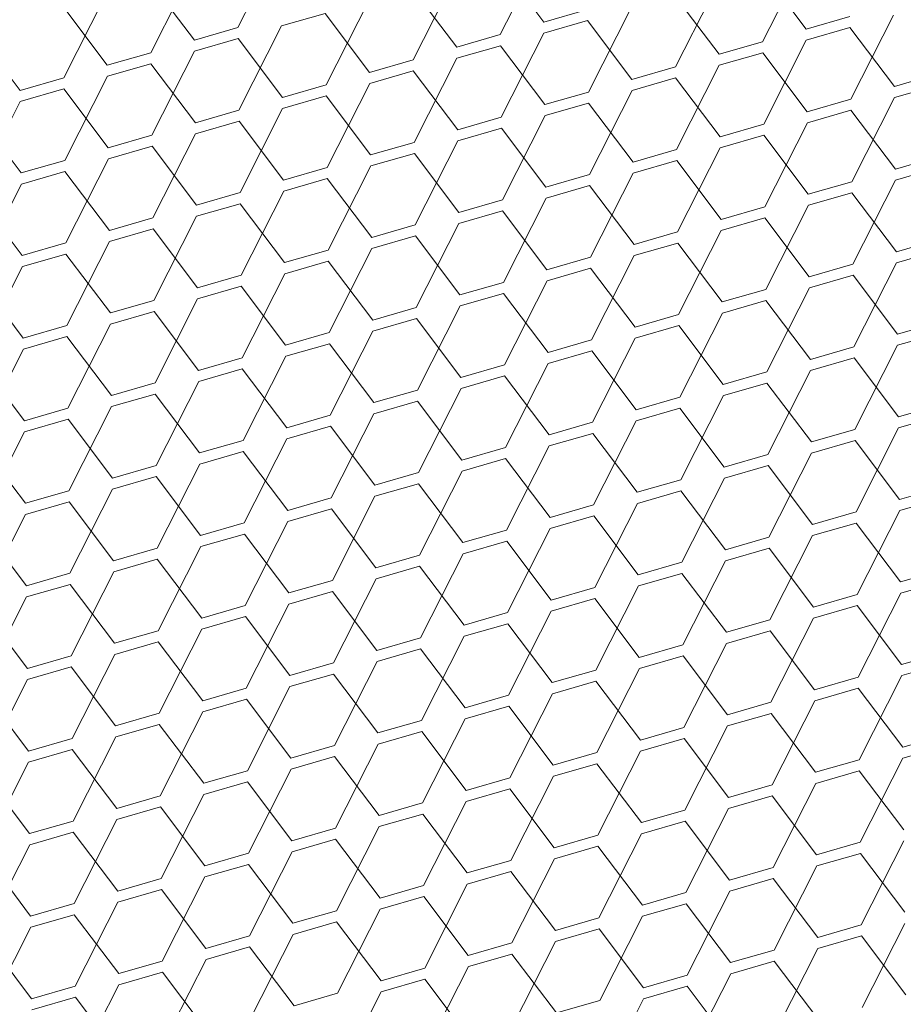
# Model space of a CAD drawing. Header units: millimetres. Extents: x 3925 to 5043, y -86 to 778.
# Tile 393 of 439: x 4939.19 to 4943.7, y 532.32 to 537.34. Entities that reach past the tile are written whole.
import ezdxf

# ---------------------------------------------------------------- set-up
doc = ezdxf.new("R2010")
doc.units = ezdxf.units.MM
doc.header["$LTSCALE"] = 46.255
doc.layers.add('H30K-DUST-FIDXF_CONTINUOUS_LINE', color=7, linetype='CONTINUOUS')

msp = doc.modelspace()

# ---------------------------------------------------------------- linework, layer by layer
at = {"layer": 'H30K-DUST-FIDXF_CONTINUOUS_LINE', "color": 7, "linetype": 'Continuous', "lineweight": 0}
for p, q in [((4940.306, 537.2998), (4940.5233, 537.7284)), ((4941.6426, 537.2636), (4941.8599, 537.6923)), ((4942.9793, 537.2275), (4943.1966, 537.6562)), ((4939.8622, 537.1715), (4940.0795, 537.6002)), ((4941.8645, 537.3278), (4941.638, 537.6282)), ((4943.2012, 537.2916), (4942.9747, 537.592)), ((4940.0841, 537.2356), (4939.8576, 537.536)), ((4941.1989, 537.1354), (4941.4161, 537.564)), ((4941.4208, 537.1995), (4941.1943, 537.4999)), ((4942.5355, 537.0992), (4942.7528, 537.5279)), ((4939.4185, 537.0432), (4939.6357, 537.4719)), ((4940.7551, 537.0071), (4940.9724, 537.4358)), ((4942.7574, 537.1634), (4942.5309, 537.4638)), ((4939.6403, 537.1074), (4939.4138, 537.4078)), ((4941.8645, 537.3278), (4942.0864, 537.3919)), ((4942.0918, 536.971), (4942.309, 537.3996)), ((4940.7505, 537.3716), (4940.5286, 537.3075)), ((4940.977, 537.0712), (4940.7505, 537.3716)), ((4942.0871, 537.3355), (4941.8652, 537.2714)), ((4942.3136, 537.0351), (4942.0871, 537.3355)), ((4943.2012, 537.2916), (4943.4231, 537.3558)), ((4943.4284, 536.9348), (4943.6457, 537.3635)), ((4939.1966, 536.9791), (4938.9701, 537.2795)), ((4940.0841, 537.2356), (4940.306, 537.2998)), ((4940.3113, 536.8788), (4940.5286, 537.3075)), ((4943.4238, 537.2994), (4943.2019, 537.2352)), ((4943.6503, 536.999), (4943.4238, 537.2994)), ((4940.3067, 537.2434), (4940.0848, 537.1792)), ((4940.5332, 536.943), (4940.3067, 537.2434)), ((4941.4208, 537.1995), (4941.6426, 537.2636)), ((4941.648, 536.8427), (4941.8652, 537.2714)), ((4942.9846, 536.8066), (4943.2019, 537.2352)), ((4939.8676, 536.7506), (4940.0848, 537.1792)), ((4941.6434, 537.2072), (4941.4215, 537.1431)), ((4941.8699, 536.9068), (4941.6434, 537.2072)), ((4942.7574, 537.1634), (4942.9793, 537.2275)), ((4939.6403, 537.1074), (4939.8622, 537.1715)), ((4940.977, 537.0712), (4941.1989, 537.1354)), ((4941.2042, 536.7144), (4941.4215, 537.1431)), ((4942.98, 537.1711), (4942.7581, 537.107)), ((4943.2065, 536.8707), (4942.98, 537.1711)), ((4939.8629, 537.1151), (4939.6411, 537.051)), ((4940.0894, 536.8147), (4939.8629, 537.1151)), ((4941.1996, 537.079), (4940.9777, 537.0148)), ((4941.4261, 536.7786), (4941.1996, 537.079)), ((4942.3136, 537.0351), (4942.5355, 537.0992)), ((4942.5409, 536.6783), (4942.7581, 537.107)), ((4939.1966, 536.9791), (4939.4185, 537.0432)), ((4939.4238, 536.6223), (4939.6411, 537.051)), ((4942.5362, 537.0428), (4942.3144, 536.9787)), ((4942.7627, 536.7424), (4942.5362, 537.0428)), ((4943.6503, 536.999), (4943.8722, 537.0631)), ((4939.4192, 536.9868), (4939.1973, 536.9227)), ((4939.6457, 536.6864), (4939.4192, 536.9868)), ((4940.5332, 536.943), (4940.7551, 537.0071)), ((4940.7604, 536.5862), (4940.9777, 537.0148)), ((4942.0971, 536.55), (4942.3144, 536.9787)), ((4943.8729, 537.0067), (4943.651, 536.9426)), ((4940.7558, 536.9507), (4940.5339, 536.8866)), ((4940.9823, 536.6503), (4940.7558, 536.9507)), ((4941.8699, 536.9068), (4942.0918, 536.971)), ((4943.2065, 536.8707), (4943.4284, 536.9348)), ((4943.4337, 536.5139), (4943.651, 536.9426)), ((4938.98, 536.494), (4939.1973, 536.9227)), ((4940.0894, 536.8147), (4940.3113, 536.8788)), ((4940.3167, 536.4579), (4940.5339, 536.8866)), ((4942.0925, 536.9146), (4941.8706, 536.8504)), ((4942.319, 536.6142), (4942.0925, 536.9146)), ((4943.4291, 536.8784), (4943.2072, 536.8143)), ((4943.6556, 536.578), (4943.4291, 536.8784)), ((4939.2019, 536.5582), (4938.9754, 536.8586)), ((4941.4261, 536.7786), (4941.648, 536.8427)), ((4941.6533, 536.4218), (4941.8706, 536.8504)), ((4940.312, 536.8224), (4940.0902, 536.7583)), ((4940.5385, 536.522), (4940.312, 536.8224)), ((4941.6487, 536.7863), (4941.4268, 536.7222)), ((4941.8752, 536.4859), (4941.6487, 536.7863)), ((4942.7627, 536.7424), (4942.9846, 536.8066)), ((4942.99, 536.3856), (4943.2072, 536.8143)), ((4939.6457, 536.6864), (4939.8676, 536.7506)), ((4939.8729, 536.3296), (4940.0902, 536.7583)), ((4942.9853, 536.7502), (4942.7635, 536.686)), ((4943.2118, 536.4498), (4942.9853, 536.7502)), ((4939.8683, 536.6942), (4939.6464, 536.63)), ((4940.0948, 536.3938), (4939.8683, 536.6942)), ((4940.9823, 536.6503), (4941.2042, 536.7144)), ((4941.2095, 536.2935), (4941.4268, 536.7222)), ((4942.319, 536.6142), (4942.5409, 536.6783)), ((4942.5462, 536.2574), (4942.7635, 536.686)), ((4939.4291, 536.2014), (4939.6464, 536.63)), ((4941.2049, 536.658), (4940.983, 536.5939)), ((4941.4314, 536.3576), (4941.2049, 536.658)), ((4943.6556, 536.578), (4943.8775, 536.6422)), ((4939.2019, 536.5582), (4939.4238, 536.6223)), ((4940.5385, 536.522), (4940.7604, 536.5862)), ((4940.7658, 536.1652), (4940.983, 536.5939)), ((4942.5416, 536.6219), (4942.3197, 536.5578)), ((4942.7681, 536.3215), (4942.5416, 536.6219)), ((4943.8782, 536.5858), (4943.6563, 536.5216)), ((4939.4245, 536.5659), (4939.2026, 536.5018)), ((4939.651, 536.2655), (4939.4245, 536.5659)), ((4940.7611, 536.5298), (4940.5393, 536.4656)), ((4940.9877, 536.2294), (4940.7611, 536.5298)), ((4941.8752, 536.4859), (4942.0971, 536.55)), ((4942.1024, 536.1291), (4942.3197, 536.5578)), ((4938.9853, 536.0731), (4939.2026, 536.5018)), ((4942.0978, 536.4936), (4941.8759, 536.4295)), ((4942.3243, 536.1932), (4942.0978, 536.4936)), ((4943.2118, 536.4498), (4943.4337, 536.5139)), ((4943.4391, 536.093), (4943.6563, 536.5216)), ((4939.2072, 536.1372), (4938.9807, 536.4376)), ((4940.0948, 536.3938), (4940.3167, 536.4579)), ((4940.322, 536.037), (4940.5393, 536.4656)), ((4941.6586, 536.0008), (4941.8759, 536.4295)), ((4943.4344, 536.4575), (4943.2126, 536.3934)), ((4943.6609, 536.1571), (4943.4344, 536.4575)), ((4940.3174, 536.4015), (4940.0955, 536.3374)), ((4940.5439, 536.1011), (4940.3174, 536.4015)), ((4941.4314, 536.3576), (4941.6533, 536.4218)), ((4942.7681, 536.3215), (4942.99, 536.3856)), ((4942.9953, 535.9647), (4943.2126, 536.3934)), ((4939.651, 536.2655), (4939.8729, 536.3296)), ((4939.8782, 535.9087), (4940.0955, 536.3374)), ((4941.654, 536.3654), (4941.4321, 536.3012)), ((4941.8805, 536.065), (4941.654, 536.3654)), ((4942.9907, 536.3292), (4942.7688, 536.2651)), ((4943.2172, 536.0288), (4942.9907, 536.3292)), ((4940.9877, 536.2294), (4941.2095, 536.2935)), ((4941.2149, 535.8726), (4941.4321, 536.3012)), ((4939.8736, 536.2732), (4939.6517, 536.2091)), ((4940.1001, 535.9728), (4939.8736, 536.2732)), ((4941.2103, 536.2371), (4940.9884, 536.173)), ((4941.4368, 535.9367), (4941.2103, 536.2371)), ((4942.3243, 536.1932), (4942.5462, 536.2574)), ((4942.5515, 535.8364), (4942.7688, 536.2651)), ((4939.2072, 536.1372), (4939.4291, 536.2014)), ((4939.4344, 535.7804), (4939.6517, 536.2091)), ((4942.5469, 536.201), (4942.325, 536.1368)), ((4942.7734, 535.9006), (4942.5469, 536.201)), ((4943.6609, 536.1571), (4943.8828, 536.2212)), ((4939.4298, 536.145), (4939.2079, 536.0808)), ((4939.6563, 535.8446), (4939.4298, 536.145)), ((4940.5439, 536.1011), (4940.7658, 536.1652)), ((4940.7711, 535.7443), (4940.9884, 536.173)), ((4941.8805, 536.065), (4942.1024, 536.1291)), ((4942.1077, 535.7082), (4942.325, 536.1368)), ((4943.8835, 536.1648), (4943.6617, 536.1007)), ((4938.9907, 535.6522), (4939.2079, 536.0808)), ((4940.7665, 536.1088), (4940.5446, 536.0447)), ((4940.993, 535.8084), (4940.7665, 536.1088)), ((4943.2172, 536.0288), (4943.4391, 536.093)), ((4943.4444, 535.672), (4943.6617, 536.1007)), ((4940.1001, 535.9728), (4940.322, 536.037)), ((4940.3273, 535.616), (4940.5446, 536.0447)), ((4942.1031, 536.0727), (4941.8812, 536.0086)), ((4942.3296, 535.7723), (4942.1031, 536.0727)), ((4943.4398, 536.0366), (4943.2179, 535.9724)), ((4943.6663, 535.7362), (4943.4398, 536.0366)), ((4939.2126, 535.7163), (4938.9861, 536.0167)), ((4940.3227, 535.9806), (4940.1008, 535.9164)), ((4940.5492, 535.6802), (4940.3227, 535.9806)), ((4941.4368, 535.9367), (4941.6586, 536.0008)), ((4941.664, 535.5799), (4941.8812, 536.0086)), ((4941.6594, 535.9444), (4941.4375, 535.8803)), ((4941.8859, 535.644), (4941.6594, 535.9444)), ((4942.7734, 535.9006), (4942.9953, 535.9647)), ((4943.0006, 535.5438), (4943.2179, 535.9724)), ((4939.6563, 535.8446), (4939.8782, 535.9087)), ((4939.8836, 535.4878), (4940.1008, 535.9164)), ((4940.993, 535.8084), (4941.2149, 535.8726)), ((4941.2202, 535.4516), (4941.4375, 535.8803)), ((4942.996, 535.9083), (4942.7741, 535.8442)), ((4943.2225, 535.6079), (4942.996, 535.9083)), ((4939.8789, 535.8523), (4939.657, 535.7882)), ((4940.1054, 535.5519), (4939.8789, 535.8523)), ((4942.3296, 535.7723), (4942.5515, 535.8364)), ((4942.5568, 535.4155), (4942.7741, 535.8442)), ((4939.2126, 535.7163), (4939.4344, 535.7804)), ((4939.4398, 535.3595), (4939.657, 535.7882)), ((4941.2156, 535.8162), (4940.9937, 535.752)), ((4941.4421, 535.5158), (4941.2156, 535.8162)), ((4942.5522, 535.78), (4942.3303, 535.7159)), ((4942.7787, 535.4796), (4942.5522, 535.78)), ((4943.6663, 535.7362), (4943.8882, 535.8003)), ((4939.4352, 535.724), (4939.2133, 535.6599)), ((4939.6617, 535.4236), (4939.4352, 535.724)), ((4940.5492, 535.6802), (4940.7711, 535.7443)), ((4940.7764, 535.3234), (4940.9937, 535.752)), ((4943.8889, 535.7439), (4943.667, 535.6798)), ((4940.7718, 535.6879), (4940.5499, 535.6238)), ((4940.9983, 535.3875), (4940.7718, 535.6879)), ((4941.8859, 535.644), (4942.1077, 535.7082)), ((4942.1131, 535.2872), (4942.3303, 535.7159)), ((4943.2225, 535.6079), (4943.4444, 535.672)), ((4943.4497, 535.2511), (4943.667, 535.6798)), ((4938.996, 535.2312), (4939.2133, 535.6599)), ((4940.3327, 535.1951), (4940.5499, 535.6238)), ((4942.1085, 535.6518), (4941.8866, 535.5876)), ((4942.335, 535.3514), (4942.1085, 535.6518)), ((4939.2179, 535.2954), (4938.9914, 535.5958)), ((4940.1054, 535.5519), (4940.3273, 535.616)), ((4941.4421, 535.5158), (4941.664, 535.5799)), ((4941.6693, 535.159), (4941.8866, 535.5876)), ((4943.4451, 535.6156), (4943.2232, 535.5515)), ((4943.6716, 535.3152), (4943.4451, 535.6156)), ((4940.328, 535.5596), (4940.1062, 535.4955)), ((4940.5545, 535.2592), (4940.328, 535.5596)), ((4941.6647, 535.5235), (4941.4428, 535.4594)), ((4941.8912, 535.2231), (4941.6647, 535.5235)), ((4942.7787, 535.4796), (4943.0006, 535.5438)), ((4943.0059, 535.1228), (4943.2232, 535.5515)), ((4939.6617, 535.4236), (4939.8836, 535.4878)), ((4939.8889, 535.0668), (4940.1062, 535.4955)), ((4943.0013, 535.4874), (4942.7794, 535.4232)), ((4943.2278, 535.187), (4943.0013, 535.4874)), ((4939.8843, 535.4314), (4939.6624, 535.3672)), ((4940.1108, 535.131), (4939.8843, 535.4314)), ((4940.9983, 535.3875), (4941.2202, 535.4516)), ((4941.2255, 535.0307), (4941.4428, 535.4594)), ((4942.5622, 534.9946), (4942.7794, 535.4232)), ((4941.2209, 535.3952), (4940.999, 535.3311)), ((4941.4474, 535.0948), (4941.2209, 535.3952)), ((4942.335, 535.3514), (4942.5568, 535.4155)), ((4943.6716, 535.3152), (4943.8935, 535.3794)), ((4939.2179, 535.2954), (4939.4398, 535.3595)), ((4939.4451, 534.9386), (4939.6624, 535.3672)), ((4940.5545, 535.2592), (4940.7764, 535.3234)), ((4940.7818, 534.9024), (4940.999, 535.3311)), ((4942.5576, 535.3591), (4942.3357, 535.295)), ((4942.7841, 535.0587), (4942.5576, 535.3591)), ((4943.8942, 535.323), (4943.6723, 535.2588)), ((4939.4405, 535.3031), (4939.2186, 535.239)), ((4939.667, 535.0027), (4939.4405, 535.3031)), ((4941.8912, 535.2231), (4942.1131, 535.2872)), ((4942.1184, 534.8663), (4942.3357, 535.295)), ((4939.0013, 534.8103), (4939.2186, 535.239)), ((4940.7771, 535.267), (4940.5553, 535.2028)), ((4941.0036, 534.9666), (4940.7771, 535.267)), ((4942.1138, 535.2308), (4941.8919, 535.1667)), ((4942.3403, 534.9304), (4942.1138, 535.2308)), ((4943.2278, 535.187), (4943.4497, 535.2511)), ((4943.4551, 534.8302), (4943.6723, 535.2588)), ((4939.2232, 534.8744), (4938.9967, 535.1748)), ((4940.1108, 535.131), (4940.3327, 535.1951)), ((4940.338, 534.7742), (4940.5553, 535.2028)), ((4943.4504, 535.1947), (4943.2285, 535.1306)), ((4943.6769, 534.8943), (4943.4504, 535.1947)), ((4940.3334, 535.1387), (4940.1115, 535.0746)), ((4940.5599, 534.8383), (4940.3334, 535.1387)), ((4941.4474, 535.0948), (4941.6693, 535.159)), ((4941.6746, 534.738), (4941.8919, 535.1667)), ((4942.7841, 535.0587), (4943.0059, 535.1228)), ((4943.0113, 534.7019), (4943.2285, 535.1306)), ((4939.8942, 534.6459), (4940.1115, 535.0746)), ((4941.67, 535.1026), (4941.4481, 535.0384)), ((4941.8965, 534.8022), (4941.67, 535.1026)), ((4939.667, 535.0027), (4939.8889, 535.0668)), ((4941.0036, 534.9666), (4941.2255, 535.0307)), ((4941.2309, 534.6098), (4941.4481, 535.0384)), ((4943.0067, 535.0664), (4942.7848, 535.0023)), ((4943.2332, 534.766), (4943.0067, 535.0664)), ((4939.8896, 535.0104), (4939.6677, 534.9463)), ((4940.1161, 534.71), (4939.8896, 535.0104)), ((4941.2262, 534.9743), (4941.0044, 534.9102)), ((4941.4527, 534.6739), (4941.2262, 534.9743)), ((4942.3403, 534.9304), (4942.5622, 534.9946)), ((4942.5675, 534.5736), (4942.7848, 535.0023)), ((4939.2232, 534.8744), (4939.4451, 534.9386)), ((4939.4504, 534.5176), (4939.6677, 534.9463)), ((4942.5629, 534.9382), (4942.341, 534.874)), ((4942.7894, 534.6378), (4942.5629, 534.9382)), ((4943.6769, 534.8943), (4943.8988, 534.9584)), ((4939.4458, 534.8822), (4939.2239, 534.818)), ((4939.6723, 534.5818), (4939.4458, 534.8822)), ((4940.5599, 534.8383), (4940.7818, 534.9024)), ((4940.7871, 534.4815), (4941.0044, 534.9102)), ((4942.1237, 534.4454), (4942.341, 534.874)), ((4943.8995, 534.902), (4943.6777, 534.8379)), ((4940.7825, 534.846), (4940.5606, 534.7819)), ((4941.009, 534.5456), (4940.7825, 534.846)), ((4941.8965, 534.8022), (4942.1184, 534.8663)), ((4943.2332, 534.766), (4943.4551, 534.8302)), ((4943.4604, 534.4092), (4943.6777, 534.8379)), ((4939.0067, 534.3894), (4939.2239, 534.818)), ((4940.1161, 534.71), (4940.338, 534.7742)), ((4940.3433, 534.3532), (4940.5606, 534.7819)), ((4942.1191, 534.8099), (4941.8972, 534.7458)), ((4942.3456, 534.5095), (4942.1191, 534.8099)), ((4943.4558, 534.7738), (4943.2339, 534.7096)), ((4943.6823, 534.4734), (4943.4558, 534.7738)), ((4939.2286, 534.4535), (4939.0021, 534.7539)), ((4941.4527, 534.6739), (4941.6746, 534.738)), ((4941.68, 534.3171), (4941.8972, 534.7458)), ((4940.3387, 534.7178), (4940.1168, 534.6536)), ((4940.5652, 534.4174), (4940.3387, 534.7178)), ((4941.6753, 534.6816), (4941.4535, 534.6175)), ((4941.9019, 534.3812), (4941.6753, 534.6816)), ((4942.7894, 534.6378), (4943.0113, 534.7019)), ((4943.0166, 534.281), (4943.2339, 534.7096)), ((4939.6723, 534.5818), (4939.8942, 534.6459)), ((4939.8995, 534.225), (4940.1168, 534.6536)), ((4943.012, 534.6455), (4942.7901, 534.5814)), ((4943.2385, 534.3451), (4943.012, 534.6455)), ((4939.8949, 534.5895), (4939.673, 534.5254)), ((4940.1214, 534.2891), (4939.8949, 534.5895)), ((4941.009, 534.5456), (4941.2309, 534.6098)), ((4941.2362, 534.1888), (4941.4535, 534.6175)), ((4942.3456, 534.5095), (4942.5675, 534.5736)), ((4942.5728, 534.1527), (4942.7901, 534.5814)), ((4939.2286, 534.4535), (4939.4504, 534.5176)), ((4939.4558, 534.0967), (4939.673, 534.5254)), ((4941.2316, 534.5534), (4941.0097, 534.4893)), ((4941.4581, 534.253), (4941.2316, 534.5534)), ((4943.6823, 534.4734), (4943.9042, 534.5375)), ((4940.5652, 534.4174), (4940.7871, 534.4815)), ((4940.7924, 534.0606), (4941.0097, 534.4893)), ((4942.5682, 534.5172), (4942.3463, 534.4531)), ((4942.7947, 534.2168), (4942.5682, 534.5172)), ((4943.9049, 534.4811), (4943.683, 534.417)), ((4939.4512, 534.4613), (4939.2293, 534.3971)), ((4939.6777, 534.1608), (4939.4512, 534.4613)), ((4940.7878, 534.4251), (4940.5659, 534.361)), ((4941.0143, 534.1247), (4940.7878, 534.4251)), ((4941.9019, 534.3812), (4942.1237, 534.4454)), ((4942.1291, 534.0244), (4942.3463, 534.4531)), ((4943.4657, 533.9883), (4943.683, 534.417)), ((4939.012, 533.9684), (4939.2293, 534.3971)), ((4942.1245, 534.389), (4941.9026, 534.3249)), ((4942.351, 534.0886), (4942.1245, 534.389)), ((4943.2385, 534.3451), (4943.4604, 534.4092)), ((4939.2339, 534.0326), (4939.0074, 534.333)), ((4940.1214, 534.2891), (4940.3433, 534.3532)), ((4940.3486, 533.9323), (4940.5659, 534.361)), ((4941.4581, 534.253), (4941.68, 534.3171)), ((4941.6853, 533.8962), (4941.9026, 534.3249)), ((4943.4611, 534.3529), (4943.2392, 534.2887)), ((4943.6876, 534.0524), (4943.4611, 534.3529)), ((4940.344, 534.2969), (4940.1221, 534.2327)), ((4940.5705, 533.9964), (4940.344, 534.2969)), ((4942.7947, 534.2168), (4943.0166, 534.281)), ((4943.0219, 533.86), (4943.2392, 534.2887)), ((4939.6777, 534.1608), (4939.8995, 534.225)), ((4939.9049, 533.8041), (4940.1221, 534.2327)), ((4941.6807, 534.2607), (4941.4588, 534.1966)), ((4941.9072, 533.9603), (4941.6807, 534.2607)), ((4943.0173, 534.2246), (4942.7954, 534.1605)), ((4943.2438, 533.9242), (4943.0173, 534.2246)), ((4939.9003, 534.1686), (4939.6784, 534.1045)), ((4940.1268, 533.8682), (4939.9003, 534.1686)), ((4941.0143, 534.1247), (4941.2362, 534.1888)), ((4941.2415, 533.7679), (4941.4588, 534.1966)), ((4941.2369, 534.1325), (4941.015, 534.0683)), ((4941.4634, 533.832), (4941.2369, 534.1325)), ((4942.351, 534.0886), (4942.5728, 534.1527)), ((4942.5782, 533.7318), (4942.7954, 534.1605)), ((4943.6876, 534.0524), (4943.9095, 534.1166)), ((4939.2339, 534.0326), (4939.4558, 534.0967)), ((4939.4611, 533.6758), (4939.6784, 534.1045)), ((4940.7978, 533.6397), (4941.015, 534.0683)), ((4942.5736, 534.0963), (4942.3517, 534.0322)), ((4942.8001, 533.7959), (4942.5736, 534.0963)), ((4939.4565, 534.0403), (4939.2346, 533.9762)), ((4939.683, 533.7399), (4939.4565, 534.0403)), ((4940.5705, 533.9964), (4940.7924, 534.0606)), ((4941.9072, 533.9603), (4942.1291, 534.0244)), ((4942.1344, 533.6035), (4942.3517, 534.0322)), ((4943.9102, 534.0602), (4943.6883, 533.9961)), ((4939.0173, 533.5475), (4939.2346, 533.9762)), ((4940.7931, 534.0042), (4940.5712, 533.9401)), ((4941.0196, 533.7038), (4940.7931, 534.0042)), ((4942.1298, 533.9681), (4941.9079, 533.9039)), ((4942.3563, 533.6677), (4942.1298, 533.9681)), ((4943.2438, 533.9242), (4943.4657, 533.9883)), ((4943.471, 533.5674), (4943.6883, 533.9961)), ((4940.1268, 533.8682), (4940.3486, 533.9323)), ((4940.354, 533.5114), (4940.5712, 533.9401)), ((4943.4664, 533.9319), (4943.2445, 533.8678)), ((4943.6929, 533.6315), (4943.4664, 533.9319)), ((4939.2392, 533.6117), (4939.0127, 533.9121)), ((4940.3494, 533.8759), (4940.1275, 533.8118)), ((4940.5759, 533.5755), (4940.3494, 533.8759)), ((4941.4634, 533.832), (4941.6853, 533.8962)), ((4941.6906, 533.4753), (4941.9079, 533.9039)), ((4943.0273, 533.4391), (4943.2445, 533.8678)), ((4941.686, 533.8398), (4941.4641, 533.7757)), ((4941.9125, 533.5394), (4941.686, 533.8398)), ((4942.8001, 533.7959), (4943.0219, 533.86)), ((4939.683, 533.7399), (4939.9049, 533.8041)), ((4939.9102, 533.3831), (4940.1275, 533.8118)), ((4941.0196, 533.7038), (4941.2415, 533.7679)), ((4941.2469, 533.347), (4941.4641, 533.7757)), ((4943.0227, 533.8037), (4942.8008, 533.7395)), ((4943.2492, 533.5033), (4943.0227, 533.8037)), ((4939.9056, 533.7477), (4939.6837, 533.6835)), ((4940.1321, 533.4473), (4939.9056, 533.7477)), ((4942.3563, 533.6677), (4942.5782, 533.7318)), ((4942.5835, 533.3109), (4942.8008, 533.7395)), ((4939.2392, 533.6117), (4939.4611, 533.6758)), ((4939.4664, 533.2549), (4939.6837, 533.6835)), ((4941.2422, 533.7115), (4941.0204, 533.6474)), ((4941.4687, 533.4111), (4941.2422, 533.7115)), ((4942.5789, 533.6754), (4942.357, 533.6113)), ((4942.8054, 533.375), (4942.5789, 533.6754)), ((4943.6929, 533.6315), (4943.9148, 533.6957)), ((4939.4618, 533.6194), (4939.2399, 533.5553)), ((4939.6883, 533.319), (4939.4618, 533.6194)), ((4940.5759, 533.5755), (4940.7978, 533.6397)), ((4940.8031, 533.2187), (4941.0204, 533.6474)), ((4943.9155, 533.6393), (4943.6936, 533.5751)), ((4940.7985, 533.5833), (4940.5766, 533.5191)), ((4941.025, 533.2829), (4940.7985, 533.5833)), ((4941.9125, 533.5394), (4942.1344, 533.6035)), ((4942.1397, 533.1826), (4942.357, 533.6113)), ((4943.2492, 533.5033), (4943.471, 533.5674)), ((4943.4764, 533.1465), (4943.6936, 533.5751)), ((4939.0227, 533.1266), (4939.2399, 533.5553)), ((4940.3593, 533.0905), (4940.5766, 533.5191)), ((4942.1351, 533.5471), (4941.9132, 533.483)), ((4942.3616, 533.2467), (4942.1351, 533.5471)), ((4939.2445, 533.1907), (4939.018, 533.4911)), ((4940.1321, 533.4473), (4940.354, 533.5114)), ((4941.4687, 533.4111), (4941.6906, 533.4753)), ((4941.696, 533.0543), (4941.9132, 533.483)), ((4943.4718, 533.511), (4943.2499, 533.4469)), ((4943.6983, 533.2106), (4943.4718, 533.511)), ((4940.3547, 533.455), (4940.1328, 533.3909)), ((4940.5812, 533.1546), (4940.3547, 533.455)), ((4941.6913, 533.4189), (4941.4695, 533.3547)), ((4941.9178, 533.1185), (4941.6913, 533.4189)), ((4942.8054, 533.375), (4943.0273, 533.4391)), ((4943.0326, 533.0182), (4943.2499, 533.4469)), ((4939.6883, 533.319), (4939.9102, 533.3831)), ((4939.9155, 532.9622), (4940.1328, 533.3909)), ((4943.028, 533.3827), (4942.8061, 533.3186)), ((4943.2545, 533.0823), (4943.028, 533.3827)), ((4939.9109, 533.3267), (4939.689, 533.2626)), ((4940.1374, 533.0263), (4939.9109, 533.3267)), ((4941.025, 533.2829), (4941.2469, 533.347)), ((4941.2522, 532.9261), (4941.4695, 533.3547)), ((4942.5888, 532.8899), (4942.8061, 533.3186)), ((4939.4718, 532.8339), (4939.689, 533.2626)), ((4941.2476, 533.2906), (4941.0257, 533.2265)), ((4941.4741, 532.9902), (4941.2476, 533.2906)), ((4942.3616, 533.2467), (4942.5835, 533.3109)), ((4939.2445, 533.1907), (4939.4664, 533.2549)), ((4940.5812, 533.1546), (4940.8031, 533.2187)), ((4940.8084, 532.7978), (4941.0257, 533.2265)), ((4942.5842, 533.2545), (4942.3623, 533.1903)), ((4942.8107, 532.9541), (4942.5842, 533.2545)), ((4939.4671, 533.1985), (4939.2453, 533.1343)), ((4939.6937, 532.8981), (4939.4671, 533.1985)), ((4940.8038, 533.1623), (4940.5819, 533.0982)), ((4941.0303, 532.8619), (4940.8038, 533.1623)), ((4941.9178, 533.1185), (4942.1397, 533.1826)), ((4942.1451, 532.7617), (4942.3623, 533.1903)), ((4939.028, 532.7057), (4939.2453, 533.1343)), ((4942.1404, 533.1262), (4941.9186, 533.0621)), ((4942.3669, 532.8258), (4942.1404, 533.1262)), ((4943.2545, 533.0823), (4943.4764, 533.1465)), ((4943.4817, 532.7255), (4943.699, 533.1542)), ((4939.2499, 532.7698), (4939.0234, 533.0702)), ((4940.1374, 533.0263), (4940.3593, 533.0905)), ((4940.3646, 532.6695), (4940.5819, 533.0982)), ((4941.7013, 532.6334), (4941.9186, 533.0621)), ((4943.4771, 533.0901), (4943.2552, 533.0259)), ((4943.7036, 532.7897), (4943.4771, 533.0901)), ((4940.36, 533.0341), (4940.1381, 532.9699)), ((4940.5865, 532.7337), (4940.36, 533.0341)), ((4941.4741, 532.9902), (4941.696, 533.0543)), ((4942.8107, 532.9541), (4943.0326, 533.0182)), ((4943.0379, 532.5973), (4943.2552, 533.0259)), ((4939.6937, 532.8981), (4939.9155, 532.9622)), ((4939.9209, 532.5413), (4940.1381, 532.9699)), ((4941.6967, 532.9979), (4941.4748, 532.9338)), ((4941.9232, 532.6975), (4941.6967, 532.9979)), ((4943.0333, 532.9618), (4942.8114, 532.8977)), ((4943.2598, 532.6614), (4943.0333, 532.9618)), ((4941.0303, 532.8619), (4941.2522, 532.9261)), ((4941.2575, 532.5051), (4941.4748, 532.9338)), ((4939.9163, 532.9058), (4939.6944, 532.8417)), ((4940.1428, 532.6054), (4939.9163, 532.9058)), ((4941.2529, 532.8697), (4941.031, 532.8055)), ((4941.4794, 532.5693), (4941.2529, 532.8697)), ((4942.3669, 532.8258), (4942.5888, 532.8899)), ((4942.5942, 532.469), (4942.8114, 532.8977)), ((4939.2499, 532.7698), (4939.4718, 532.8339)), ((4939.4771, 532.413), (4939.6944, 532.8417)), ((4942.5895, 532.8335), (4942.3677, 532.7694)), ((4942.816, 532.5331), (4942.5895, 532.8335)), ((4939.4725, 532.7775), (4939.2506, 532.7134)), ((4939.699, 532.4771), (4939.4725, 532.7775)), ((4940.5865, 532.7337), (4940.8084, 532.7978)), ((4940.8137, 532.3769), (4941.031, 532.8055)), ((4941.9232, 532.6975), (4942.1451, 532.7617)), ((4942.1504, 532.3407), (4942.3677, 532.7694)), ((4939.0333, 532.2847), (4939.2506, 532.7134)), ((4940.8091, 532.7414), (4940.5872, 532.6773)), ((4941.0356, 532.441), (4940.8091, 532.7414)), ((4943.2598, 532.6614), (4943.4817, 532.7255)), ((4943.487, 532.3046), (4943.7043, 532.7333)), ((4940.1428, 532.6054), (4940.3646, 532.6695)), ((4940.37, 532.2486), (4940.5872, 532.6773)), ((4942.1458, 532.7053), (4941.9239, 532.6411)), ((4942.3723, 532.4049), (4942.1458, 532.7053)), ((4943.4824, 532.6691), (4943.2605, 532.605)), ((4943.7089, 532.3687), (4943.4824, 532.6691)), ((4939.2552, 532.3489), (4939.0287, 532.6493)), ((4940.3654, 532.6131), (4940.1435, 532.549)), ((4940.5919, 532.3127), (4940.3654, 532.6131)), ((4941.4794, 532.5693), (4941.7013, 532.6334)), ((4941.7066, 532.2125), (4941.9239, 532.6411)), ((4941.702, 532.577), (4941.4801, 532.5129)), ((4941.9285, 532.2766), (4941.702, 532.577)), ((4942.816, 532.5331), (4943.0379, 532.5973)), ((4943.0433, 532.1763), (4943.2605, 532.605)), ((4939.699, 532.4771), (4939.9209, 532.5413)), ((4939.9262, 532.1203), (4940.1435, 532.549)), ((4941.2628, 532.0842), (4941.4801, 532.5129)), ((4943.0386, 532.5409), (4942.8168, 532.4767)), ((4943.2652, 532.2405), (4943.0386, 532.5409)), ((4939.9216, 532.4849), (4939.6997, 532.4207)), ((4940.1481, 532.1845), (4939.9216, 532.4849)), ((4941.0356, 532.441), (4941.2575, 532.5051)), ((4942.3723, 532.4049), (4942.5942, 532.469)), ((4942.5995, 532.0481), (4942.8168, 532.4767)), ((4939.2552, 532.3489), (4939.4771, 532.413)), ((4939.4824, 531.9921), (4939.6997, 532.4207)), ((4941.2582, 532.4487), (4941.0363, 532.3846)), ((4941.4847, 532.1483), (4941.2582, 532.4487)), ((4942.5949, 532.4126), (4942.373, 532.3485)), ((4942.8214, 532.1122), (4942.5949, 532.4126)), ((4940.5919, 532.3127), (4940.8137, 532.3769)), ((4940.8191, 531.9559), (4941.0363, 532.3846)), ((4939.4778, 532.3566), (4939.2559, 532.2925)), ((4939.7043, 532.0562), (4939.4778, 532.3566)), ((4941.9285, 532.2766), (4942.1504, 532.3407)), ((4942.1557, 531.9198), (4942.373, 532.3485))]:
    msp.add_line(p, q, dxfattribs=at)

doc.saveas('drawing.dxf')
